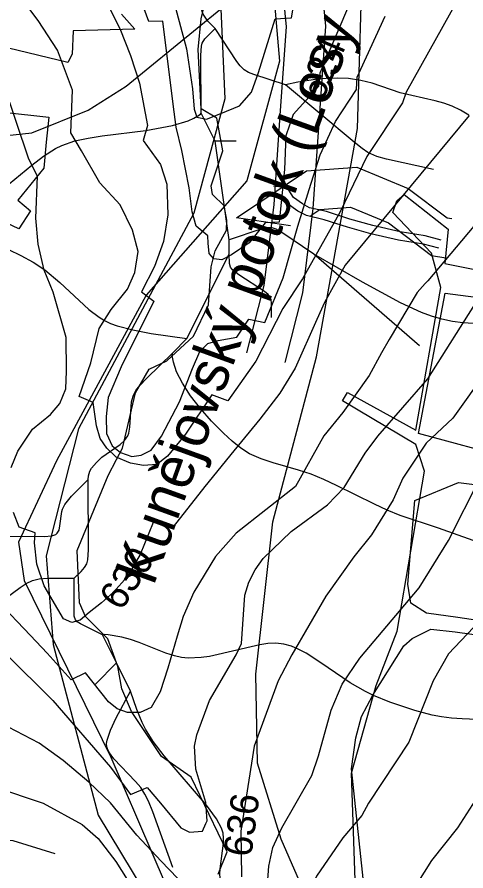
# Model space of a CAD drawing. Extents: x -709584 to -702006, y -1161789 to -1157496.
# Drawn here: x -707077.3 to -706918, y -1160645.8 to -1160343 of the extents above; entities that cross this region are included whole.
import ezdxf

# ---------------------------------------------------------------- set-up
doc = ezdxf.new("R2010")
doc.units = 0
for name, color, linetype in [('102_obvod PÚ', 7, 'Continuous'), ('110_silnice II. třídy a III. třídy', 7, 'Continuous'), ('120_vrstevnice hlavní', 7, 'Continuous'), ('121_vrstevnice hlavní_popis', 7, 'Continuous'), ('122_vrstevnice základní', 7, 'Continuous'), ('124_vrstevnice doplňková', 7, 'Continuous'), ('408_BPEJ_linie', 7, 'Continuous'), ('411_akumulovaný odtok', 7, 'Continuous'), ('419_LPIS PB', 7, 'Continuous'), ('501_vodní tok', 7, 'Continuous'), ('502_vodní tok_popis', 7, 'Continuous'), ('735_OP sítí TI', 7, 'Continuous')]:
    doc.layers.add(name, color=color, linetype=linetype)

msp = doc.modelspace()

# ---------------------------------------------------------------- linework, layer by layer
at = {"layer": '102_obvod PÚ'}
for points in [[(-707040.2, -1160341.99), (-707035.42, -1160347.27), (-707057.4, -1160347.8), (-707057.69, -1160356.11), (-707059.31, -1160359.13), (-707080.36, -1160354)], [(-707082.09, -1160376.67), (-707065.98, -1160378.44), (-707067, -1160387.3), (-707067.73, -1160396.53), (-707077, -1160407.94), (-707072.51, -1160411.65), (-707076.65, -1160418.08), (-707083.71, -1160414.72)], [(-706956.95, -1160659.42), (-706958.64, -1160611.14), (-706949.83, -1160580.01), (-706942.38, -1160560.78), (-706932.64, -1160504.05), (-706935.71, -1160494.56), (-706961.76, -1160479.01), (-706959.97, -1160476.15), (-706935.78, -1160489.49), (-706926.93, -1160438.87), (-706930.22, -1160426.73), (-706943.92, -1160412.32), (-706942.49, -1160408.18), (-706939.92, -1160405.9), (-706924.22, -1160418.24), (-706925.51, -1160430.37), (-706890.01, -1160437.47)]]:
    msp.add_lwpolyline(points, dxfattribs=at)
at = {"layer": '110_silnice II. třídy a III. třídy'}
msp.add_lwpolyline([(-706991.78, -1159479.49), (-706999.01, -1159615.85), (-707006.72, -1159658.25), (-707024.62, -1159709.14), (-707041.49, -1159737.56), (-707056.44, -1159754.43), (-707079.58, -1159768.89), (-707097.91, -1159784.3), (-707112.85, -1159807.43), (-707121.1, -1159836.07), (-707117.24, -1159856.79), (-707092.17, -1159978.7), (-707074.33, -1160037.97), (-707032.37, -1160169.9), (-707002, -1160241.7), (-706986.57, -1160329.88), (-706984.16, -1160358.65), (-706995.74, -1160401.05), (-707031.42, -1160441.53), (-707063.24, -1160500.31), (-707076.74, -1160529.22), (-707074.81, -1160542.72), (-707043.95, -1160605.36), (-707014.87, -1160672.98)], dxfattribs=at)
at = {"layer": '120_vrstevnice hlavní'}
for points in [[(-707079.37, -1160502.75), (-707077.06, -1160496.88), (-707071.81, -1160489.15), (-707065.43, -1160483.92), (-707062.06, -1160479.98), (-707060, -1160474.86), (-707059.7, -1160468.54), (-707059.87, -1160456.58), (-707064.49, -1160440.56), (-707067.71, -1160432.72), (-707069.74, -1160423.56), (-707070.61, -1160414.26), (-707070.08, -1160399.39), (-707073.04, -1160393.37), (-707082.06, -1160366.62)], [(-706916.88, -1160377.9), (-706960.85, -1160430.99), (-706968.22, -1160444.15), (-706970.83, -1160450.22), (-706978.54, -1160467.5), (-706983.97, -1160476.39), (-706991.07, -1160485.59), (-707000.35, -1160496.75), (-707010.64, -1160509.39), (-707021.84, -1160523.75), (-707028.98, -1160522.21), (-707033.62, -1160533.6), (-707038.2, -1160541.51), (-707043.09, -1160546.92), (-707047.29, -1160550.68), (-707051.65, -1160554.11), (-707054.84, -1160556.88), (-707057.84, -1160557.67), (-707060.81, -1160556.31), (-707067.65, -1160544.69), (-707070.2, -1160537.02), (-707071.09, -1160529.37), (-707070.88, -1160525.89), (-707076.5, -1160523.82), (-707078.59, -1160518.7)], [(-706863.47, -1160456.24), (-706885.92, -1160496.8), (-706889.39, -1160506.06), (-706892.57, -1160523.7), (-706896.62, -1160536.72), (-706901.83, -1160545.25), (-706924.11, -1160568.83), (-706929.6, -1160578.38), (-706938.28, -1160600.07), (-706952.6, -1160621.77), (-706954.92, -1160626.11), (-706961.71, -1160634.07), (-706970.97, -1160647.66), (-706973.72, -1160653.74), (-706963.38, -1160659.12)]]:
    msp.add_lwpolyline(points, dxfattribs=at)
at = {"layer": '122_vrstevnice základní'}
for points in [[(-707009.56, -1160420.55), (-707013.67, -1160417.17), (-707015.1, -1160412), (-707016.15, -1160403.5), (-707018.79, -1160390.33), (-707020.84, -1160381.99), (-707021.89, -1160373.85), (-707025.49, -1160344.4), (-707030.48, -1160344.5), (-707033.85, -1160335.48), (-707040, -1160323.09), (-707050.09, -1160307.03), (-707055.44, -1160300.08), (-707059.06, -1160296.9), (-707073.96, -1160288.08), (-707081.05, -1160284.61), (-707092.62, -1160280.27), (-707107.08, -1160277.23), (-707127.33, -1160275.64), (-707141.8, -1160273.47), (-707150.48, -1160271.3), (-707162.05, -1160267.1), (-707173.62, -1160261.9), (-707178.97, -1160258.86)], [(-706913.11, -1160322.94), (-706939.22, -1160369.61), (-706940.48, -1160373.38), (-706953.18, -1160392.36), (-706962.58, -1160412.04), (-706976.03, -1160435.76), (-706982.98, -1160446.32), (-706992.52, -1160465.01), (-707002.5, -1160479), (-707008.12, -1160476.93), (-707017.45, -1160490.92), (-707023.84, -1160498.66), (-707027.7, -1160501.6), (-707032.35, -1160502.03), (-707036.99, -1160501.14), (-707042.11, -1160499.08), (-707045.39, -1160495.88), (-707047.83, -1160492.36), (-707049.06, -1160487.91), (-707050.27, -1160479.59), (-707055.23, -1160477.53), (-707051.08, -1160465.62), (-707048.09, -1160453.38), (-707043.85, -1160446.62), (-707038.1, -1160439.46), (-707035.53, -1160433.52), (-707034.27, -1160426.06), (-707036.33, -1160418.56), (-707040.69, -1160409.53), (-707047.89, -1160401.8), (-707054.46, -1160390.36), (-707058.23, -1160384.08), (-707057.61, -1160368.93), (-707062.96, -1160354.76), (-707069.76, -1160344.2), (-707075.69, -1160336.24)], [(-706953.32, -1160324.09), (-706969.85, -1160362.83), (-706970.35, -1160367.6), (-706979.26, -1160377.47), (-706981.86, -1160385.08), (-706982.35, -1160397.05), (-706984.2, -1160415.69), (-706989.19, -1160415.96), (-706994.94, -1160423.03), (-707001.15, -1160427.27), (-707004.66, -1160429.05), (-707007.48, -1160428.68), (-707009.12, -1160426.83), (-707009.4, -1160423.17), (-707009.56, -1160420.55)], [(-707046.48, -1160335.67), (-707040.84, -1160347.05), (-707036.98, -1160356.57), (-707033.79, -1160366.42), (-707031, -1160381.41), (-707032.56, -1160386.71), (-707026.38, -1160395.27), (-707024.15, -1160402.28), (-707023.8, -1160413.08), (-707025.26, -1160422.54), (-707028.53, -1160431.47), (-707033.14, -1160440.38), (-707028.7, -1160443.76), (-707040.29, -1160466.96), (-707044.92, -1160477.87), (-707045.68, -1160484.67), (-707045.59, -1160490.65), (-707043.49, -1160495), (-707040.53, -1160497.37), (-707036.56, -1160498.75), (-707033.23, -1160498.3), (-707029.72, -1160496.52), (-707026, -1160491.58), (-707019.64, -1160479.37), (-707014.99, -1160467.64), (-707012.42, -1160461.52), (-707009.55, -1160458.74), (-707005.88, -1160457.62), (-706999.24, -1160456.5), (-706995, -1160450.08), (-706989.37, -1160451.32), (-706982.84, -1160435.45), (-706977.61, -1160417.08), (-706973.61, -1160404.17), (-706969.74, -1160391.86), (-706964.27, -1160379.96), (-706956.8, -1160368.61), (-706956.55, -1160364.33), (-706946.67, -1160342.61)], [(-707021.43, -1160338.45), (-707017.15, -1160354.26), (-707015.01, -1160368.43), (-707014.44, -1160375.59), (-707013.48, -1160378.43), (-707010, -1160379.15), (-707004.98, -1160377.22), (-706998.29, -1160374.48), (-706994.07, -1160369.55), (-706991.64, -1160362.59), (-706985.73, -1160343.54), (-706979.9, -1160343.24), (-706978.49, -1160334.8)], [(-706913.26, -1160414.93), (-706931.48, -1160436.48), (-706932.5, -1160437.49), (-706935.24, -1160440.68), (-706945.22, -1160457.31), (-706947.97, -1160462.08), (-706952.31, -1160470.04), (-706961.71, -1160483.2), (-706968.37, -1160491.45), (-706978.49, -1160509.38), (-706999.47, -1160526.02), (-707006.84, -1160534.26), (-707014.51, -1160546.85), (-707018.27, -1160555.52), (-707020.44, -1160562.47), (-707023.73, -1160573.8), (-707026.5, -1160582.22), (-707029.73, -1160587.82), (-707033.64, -1160589.59), (-707038.12, -1160589.53), (-707041.75, -1160588.32), (-707044.87, -1160585.79), (-707052.93, -1160575.47), (-707058.1, -1160578.05), (-707066.6, -1160568.48), (-707072.51, -1160562.32), (-707084.37, -1160550.03)], [(-707202.75, -1160439.76), (-707206.16, -1160467.73), (-707205.73, -1160497.09), (-707202.26, -1160519.36), (-707197.34, -1160533.54), (-707169.57, -1160595.45), (-707165.08, -1160602.39), (-707157.27, -1160611.07), (-707152.21, -1160614.54), (-707147.87, -1160615.84), (-707134.85, -1160617.29), (-707107.95, -1160614.39), (-707092.33, -1160615.12), (-707085.39, -1160615.99), (-707068.03, -1160621.77), (-707054.14, -1160629.29), (-707048.5, -1160634.21), (-707042.28, -1160642.46), (-707038.17, -1160648.81), (-707030.4, -1160662.33), (-707026.22, -1160671.5), (-707022.98, -1160677.17), (-707019.22, -1160680.7)], [(-707081.33, -1160568.69), (-707064.56, -1160585.32), (-707044.17, -1160608.91), (-707037.06, -1160618.64), (-707031.06, -1160616.23), (-707026.32, -1160621.76), (-707019.14, -1160630.45), (-707016.1, -1160632.04), (-707011.47, -1160631.61), (-707010.34, -1160628.94), (-707009.83, -1160627.96), (-707010.24, -1160621.48), (-707013.79, -1160609.62), (-707014.36, -1160601.52), (-707013.5, -1160597.47), (-707009.01, -1160585.32), (-706999.47, -1160569.12), (-706997.59, -1160565.07), (-706996.43, -1160548), (-706994.98, -1160543.37), (-706992.81, -1160539.03), (-706989.92, -1160534.99), (-706979.94, -1160525.44), (-706967.07, -1160515.89), (-706961.14, -1160509.82), (-706953.76, -1160497.67), (-706949.27, -1160491.59), (-706931.48, -1160471.2), (-706913.4, -1160442.7)], [(-706899.76, -1160452.06), (-706910.51, -1160468.3), (-706922.66, -1160485.23), (-706932.06, -1160494.05), (-706940.31, -1160506.49), (-706943.78, -1160514.16), (-706951.44, -1160526.59), (-706957.81, -1160534.41), (-706967.64, -1160548.29), (-706979.79, -1160569.12), (-706984.57, -1160578.38), (-706993.1, -1160601.52), (-706997.88, -1160631.61), (-706997.59, -1160647.81)], [(-706987.12, -1160663.77), (-706988.75, -1160655.23), (-706987.89, -1160644.05), (-706986.45, -1160637.39), (-706983.27, -1160630.45), (-706972.71, -1160611.94), (-706970.25, -1160604.99), (-706965.76, -1160588.79), (-706961.86, -1160579.53), (-706955.64, -1160570.28), (-706934.52, -1160545.4), (-706924.11, -1160528.62), (-706912.97, -1160506.34), (-706903.86, -1160492.17), (-706896.33, -1160482.04), (-706889.54, -1160469.9), (-706879.41, -1160454.42)], [(-707020.31, -1160648.31), (-707026.19, -1160642.27), (-707034.76, -1160633.05), (-707044.16, -1160621.63), (-707051.83, -1160614.25), (-707060.94, -1160606.58), (-707069.47, -1160600.51), (-707088.57, -1160590.53), (-707100.72, -1160586.33), (-707106.79, -1160585.47), (-707125.02, -1160584.31), (-707137.17, -1160581.71), (-707143.68, -1160577.94), (-707148.02, -1160573.61), (-707154.38, -1160563.33), (-707157.85, -1160556.39), (-707173.04, -1160518.78), (-707176.22, -1160507.21), (-707178.54, -1160491.01), (-707177.81, -1160467.87), (-707176.22, -1160455.86)], [(-706842.95, -1160459.18), (-706852.51, -1160473.37), (-706856.85, -1160481.47), (-706865.67, -1160507.5), (-706875.07, -1160541.35), (-706884.76, -1160562.18), (-706902.55, -1160595.74), (-706908.92, -1160610.2), (-706913.55, -1160618.88), (-706920.92, -1160630.45), (-706930.18, -1160642.02), (-706942.62, -1160661.84), (-706936.38, -1160670.55)]]:
    msp.add_lwpolyline(points, dxfattribs=at)
at = {"layer": '124_vrstevnice doplňková'}
msp.add_lwpolyline([(-707197.25, -1160594.42), (-707194.74, -1160609.91), (-707193.87, -1160615.41), (-707191.84, -1160622.35), (-707189.82, -1160625.82), (-707184.9, -1160631.46), (-707179.26, -1160635.51), (-707169.28, -1160640.43), (-707161.76, -1160641.88), (-707147.77, -1160642.66), (-707132.54, -1160640.86), (-707108.53, -1160635.22), (-707096.38, -1160633.63), (-707089.15, -1160633.78), (-707078.73, -1160634.93), (-707063.83, -1160639.56)], dxfattribs=at)
at = {"layer": '408_BPEJ_linie'}
for points in [[(-706971, -1160670), (-706975, -1160654), (-706983.5, -1160634.5), (-706992, -1160607.5), (-706992.5, -1160576), (-706986.5, -1160522), (-706971, -1160463.5), (-706956.5, -1160382.5), (-706954.5, -1160315), (-706964, -1160290.5), (-706941.5, -1160261)], [(-707217.5, -1160322), (-707204, -1160338.5), (-707166.5, -1160365), (-707121.5, -1160385.5), (-707104.5, -1160387.5), (-707072, -1160384), (-707052, -1160376), (-707038.5, -1160367.5), (-707005, -1160340)], [(-707005, -1160340), (-707003.5, -1160372), (-707014.5, -1160412.5), (-707055.5, -1160489), (-707067, -1160534), (-707064.5, -1160565.5), (-707048.5, -1160626), (-707024, -1160666.5), (-707012, -1160679.5)]]:
    msp.add_lwpolyline(points, dxfattribs=at)
at = {"layer": '411_akumulovaný odtok'}
for p, q in [((-707006.99, -1160387), (-707011.99, -1160377)), ((-706999.49, -1160387), (-707006.99, -1160387)), ((-707001.99, -1160422), (-707006.99, -1160387)), ((-707001.99, -1160427), (-707001.99, -1160422)), ((-707016.99, -1160457), (-707001.99, -1160427)), ((-706934.49, -1160459.5), (-706971.99, -1160427)), ((-707021.99, -1160462), (-707016.99, -1160457)), ((-707041.99, -1160572), (-707046.99, -1160562)), ((-707049.49, -1160579.5), (-707041.99, -1160572)), ((-707036.99, -1160582), (-707041.99, -1160572))]:
    msp.add_line(p, q, dxfattribs=at)
for points in [[(-707006.99, -1160347), (-707009.58, -1160344.39), (-707011.23, -1160341.97), (-707011.6, -1160341.04), (-707011.9, -1160339.32), (-707012.04, -1160334.96), (-707012.03, -1160318.16), (-707011.8, -1160313.85), (-707011.23, -1160312.04), (-707010.2, -1160310.39), (-707008.95, -1160308.91), (-707006.99, -1160307)], [(-707011.99, -1160377), (-707012.03, -1160356.47), (-707011.86, -1160353.34), (-707011.57, -1160352.18), (-707010.62, -1160350.64), (-707006.99, -1160347)], [(-706981.99, -1160367), (-706993.28, -1160363.32), (-706995.1, -1160362.61), (-706996.73, -1160361.67), (-706998.08, -1160360.31), (-706999.25, -1160358.73), (-707006.99, -1160347)], [(-706916.92, -1160377.7), (-706919.86, -1160375.99), (-706922.89, -1160374.55), (-706925.85, -1160373.49), (-706928.89, -1160372.65), (-706941.29, -1160369.81), (-706951.29, -1160366.45), (-706955.29, -1160365.44), (-706959.63, -1160364.79), (-706963.6, -1160364.6), (-706967.55, -1160364.72), (-706971.31, -1160365.06), (-706977.68, -1160366.04), (-706981.99, -1160367)], [(-706929.49, -1160397), (-706946.11, -1160393.41), (-706949.56, -1160392.41), (-706952.79, -1160390.94), (-706954.78, -1160389.62), (-706957.65, -1160387.39), (-706981.99, -1160367)], [(-707082.07, -1160403.73), (-707072, -1160395.48), (-707067.89, -1160392.35), (-707063.63, -1160389.6), (-707061.39, -1160388.48), (-707056.81, -1160386.91), (-707052.01, -1160385.87), (-707047.09, -1160385.12), (-707031.53, -1160383.25), (-707022.07, -1160381.38), (-707016.61, -1160379.73), (-707014.52, -1160378.83), (-707013.09, -1160378.03), (-707012.22, -1160377.38), (-707011.99, -1160377)], [(-706971.99, -1160427), (-706983.64, -1160419.13), (-706985.33, -1160418.16), (-706987.06, -1160417.56), (-706988.87, -1160417.67), (-706990.72, -1160418.15), (-707001.99, -1160422)], [(-707129.49, -1160424.5), (-707128.6, -1160423.5), (-707126.07, -1160421.91), (-707124.3, -1160421.23), (-707122.14, -1160420.76), (-707119.74, -1160420.56), (-707117.2, -1160420.56), (-707106.82, -1160421.32), (-707094.47, -1160421.97), (-707089.59, -1160422.54), (-707084.87, -1160423.69), (-707080.32, -1160425.42), (-707075.88, -1160427.52), (-707071.58, -1160429.9), (-707067.47, -1160432.6), (-707062.08, -1160437.09), (-707051.78, -1160446.63), (-707048.16, -1160449.41), (-707046.24, -1160450.58), (-707044.07, -1160451.63), (-707041.79, -1160452.48), (-707036.18, -1160453.93), (-707029.64, -1160455.14), (-707016.99, -1160457)], [(-706986.99, -1160449.5), (-706986.92, -1160444.39), (-706987.09, -1160443.21), (-706987.46, -1160442.26), (-706988.13, -1160441.41), (-706989.46, -1160440.32), (-706998.52, -1160434.35), (-707000.83, -1160432.59), (-707001.53, -1160431.6), (-707001.89, -1160430.33), (-707001.99, -1160427)], [(-706781.99, -1160462), (-706810.2, -1160462.21), (-706819.38, -1160462.1), (-706826.91, -1160461.77), (-706834.2, -1160461.05), (-706837.77, -1160460.47), (-706841.28, -1160459.67), (-706844.58, -1160458.67), (-706854.36, -1160455.24), (-706857.67, -1160454.28), (-706861.33, -1160453.51), (-706865.05, -1160452.97), (-706868.83, -1160452.61), (-706876.49, -1160452.21), (-706911.39, -1160451.88), (-706919.04, -1160451.37), (-706922.8, -1160450.88), (-706926.5, -1160450.15), (-706930.19, -1160449.09), (-706933.8, -1160447.76), (-706941.25, -1160444.36), (-706954.71, -1160437.03), (-706971.99, -1160427)], [(-707051.99, -1160507), (-707051.94, -1160505.7), (-707051.4, -1160503.99), (-707050.82, -1160502.93), (-707049.14, -1160500.87), (-707047.14, -1160499.08), (-707040.73, -1160494.52), (-707039.18, -1160493.09), (-707038.01, -1160491.47), (-707037.63, -1160490.52), (-707037.2, -1160488.44), (-707036.63, -1160479.47), (-707036.1, -1160477.38), (-707035.07, -1160475.45), (-707033.69, -1160473.66), (-707031.32, -1160471.11), (-707021.99, -1160462)], [(-706915.4, -1160528.61), (-706927.69, -1160524.25), (-706941.37, -1160519.74), (-706945.96, -1160517.85), (-706950.48, -1160515.74), (-706963.89, -1160509.03), (-706968.39, -1160506.95), (-706972.94, -1160505.12), (-706977.42, -1160503.64), (-706986.36, -1160501.05), (-706990.67, -1160499.61), (-706994.77, -1160497.8), (-706997.82, -1160495.85), (-707000.93, -1160493.37), (-707004.06, -1160490.5), (-707008.25, -1160486.26), (-707012.22, -1160481.77), (-707015.74, -1160477.23), (-707018.61, -1160472.84), (-707020.64, -1160468.8), (-707021.78, -1160465.4), (-707022.18, -1160463), (-707021.99, -1160462)], [(-707086.99, -1160527), (-707067.63, -1160527.15), (-707064.99, -1160526.91), (-707063.55, -1160526.45), (-707063, -1160526.04), (-707062.35, -1160524.87), (-707062.04, -1160523.37), (-707061.42, -1160518.25), (-707061.18, -1160517.44), (-707060.38, -1160515.87), (-707057.96, -1160512.9), (-707051.99, -1160507)], [(-707056.99, -1160542), (-707054.48, -1160539.57), (-707053.31, -1160538.19), (-707052.48, -1160536.82), (-707052.14, -1160535.48), (-707051.94, -1160531.9), (-707051.99, -1160507)], [(-707106.99, -1160572), (-707105.28, -1160566.29), (-707103.68, -1160561.9), (-707102.51, -1160559.74), (-707101.1, -1160558.33), (-707099.17, -1160557.52), (-707094.63, -1160556.69), (-707092.34, -1160556.1), (-707090.05, -1160555.07), (-707085.71, -1160552.25), (-707076.19, -1160545.21), (-707074.01, -1160543.83), (-707071.74, -1160542.75), (-707069.4, -1160542.18), (-707066.44, -1160541.92), (-707056.99, -1160542)], [(-707046.99, -1160562), (-707054.78, -1160558.18), (-707055.96, -1160557.39), (-707056.54, -1160556.73), (-707056.95, -1160555.43), (-707057.06, -1160553.94), (-707056.99, -1160542)], [(-706911.36, -1160592.14), (-706919.27, -1160591.88), (-706923.12, -1160591.59), (-706926.7, -1160591.15), (-706929.99, -1160590.53), (-706936.06, -1160588.91), (-706945, -1160585.88), (-706950.81, -1160583.5), (-706953.64, -1160582.17), (-706959.11, -1160579.08), (-706969.5, -1160571.92), (-706974.64, -1160568.59), (-706977.24, -1160567.18), (-706979.89, -1160566.04), (-706982.61, -1160565.3), (-706985.38, -1160565.03), (-706988.22, -1160565.15), (-706991.11, -1160565.54), (-707008.93, -1160569.7), (-707011.91, -1160570.13), (-707016.57, -1160570.26), (-707018.89, -1160570.03), (-707021.41, -1160569.51), (-707024.44, -1160568.56), (-707033.97, -1160564.77), (-707037.06, -1160563.7), (-707040.13, -1160562.85), (-707044.98, -1160561.98), (-707046.42, -1160561.88), (-707046.99, -1160562)], [(-707021.99, -1160644.5), (-707029.06, -1160624.8), (-707030.65, -1160620.96), (-707031.89, -1160618.51), (-707033.4, -1160616.21), (-707035.2, -1160614.06), (-707042.93, -1160605.96), (-707044.47, -1160603.89), (-707045.03, -1160602.83), (-707045.39, -1160601.72), (-707045.48, -1160600.59), (-707045.35, -1160599.43), (-707044.17, -1160595.8), (-707042.1, -1160591.52), (-707036.99, -1160582)], [(-706996.99, -1160677), (-707002.94, -1160659.27), (-707004.14, -1160654.94), (-707004.95, -1160650.92), (-707005.26, -1160646.92), (-707005.16, -1160645.05), (-707003.97, -1160635.87), (-707003.96, -1160634.11), (-707004.17, -1160632.4), (-707004.7, -1160630.65), (-707006.44, -1160627.28), (-707009.99, -1160622.41), (-707025.05, -1160604.93), (-707029.01, -1160599.91), (-707031.7, -1160595.49), (-707032.85, -1160593.17), (-707034.77, -1160588.55), (-707036.99, -1160582)]]:
    msp.add_lwpolyline(points, dxfattribs=at)
at = {"layer": '419_LPIS PB'}
for points in [[(-706901.6, -1160499.6), (-706934.8, -1160490.6), (-706925.3, -1160440.9), (-706796.3, -1160457.7)], [(-706912.2, -1160557.2), (-706920.8, -1160555.9), (-706932, -1160554.3), (-706937.5, -1160550.8), (-706938.56, -1160544.04), (-706936.06, -1160514.42), (-706920.6, -1160508), (-706877.2, -1160513.5)], [(-706954.08, -1160651.75), (-706958.58, -1160609.57), (-706957.08, -1160598.52), (-706955.08, -1160590.99), (-706951.07, -1160583.45), (-706940.06, -1160565.88), (-706937.06, -1160563.37), (-706930.4, -1160560), (-706921.8, -1160561), (-706910.8, -1160562.5)]]:
    msp.add_lwpolyline(points, dxfattribs=at)
at = {"layer": '501_vodní tok'}
msp.add_lwpolyline([(-707005.94, -1160646.85), (-707002.71, -1160639.04), (-707015.43, -1160612.48), (-707026.01, -1160605.22), (-707036.64, -1160589.19), (-707040.07, -1160581.18), (-707040.93, -1160576.57), (-707041.56, -1160573.24), (-707045.02, -1160563.42), (-707053.03, -1160555.55), (-707055.1, -1160550.69), (-707055.96, -1160532.14), (-707044.89, -1160505.53), (-707041.98, -1160499.92), (-707039.82, -1160495.79), (-707035.26, -1160476.21), (-707030.38, -1160467.81), (-707024.18, -1160464.86), (-707014.68, -1160456.14), (-707009.32, -1160445), (-707008.37, -1160431.58), (-707006.99, -1160425.83), (-707002.89, -1160418.59), (-707002.81, -1160415.01), (-707003.81, -1160409.95), (-707007.91, -1160405.91), (-707008.42, -1160402.87), (-707004.25, -1160390.42), (-707006.43, -1160378.81), (-707011.92, -1160375.57), (-707012.98, -1160354.48), (-707011.9, -1160343.59), (-707010.23, -1160336.43)], dxfattribs=at)
at = {"layer": '735_OP sítí TI'}
for points in [[(-706980.18, -1160258.77), (-706973.81, -1160290.92), (-706970.25, -1160320.53), (-706967.78, -1160346.23), (-706970.03, -1160378.71), (-706972.26, -1160410.81), (-706975.95, -1160440.8), (-706982.3, -1160465.52)], [(-706993.91, -1160261.49), (-706987.65, -1160293.12), (-706984.17, -1160322.03), (-706981.82, -1160346.41), (-706984, -1160377.75), (-706986.2, -1160409.47), (-706989.73, -1160438.2), (-706995.86, -1160462.04)], [(-706980.26, -1160417.06), (-706999.39, -1160414.22), (-706974.52, -1160397.47), (-706956.66, -1160396.17), (-706938.43, -1160403.75), (-706924.61, -1160414.21), (-706922.98, -1160414.46)], [(-706926.8, -1160422.06), (-706932.41, -1160420.53), (-706941.37, -1160419.14), (-706951.04, -1160416.92), (-706959.15, -1160414.63), (-706967.47, -1160411.96), (-706973.53, -1160410.56), (-706976, -1160409.2), (-706979.2, -1160406.97), (-706980.85, -1160404.36), (-706983.41, -1160403.26), (-706986.32, -1160402.99)], [(-706927.6, -1160424.96), (-706933.03, -1160423.47), (-706941.93, -1160422.08), (-706951.78, -1160419.82), (-706960.01, -1160417.51), (-706968.27, -1160414.86), (-706974.61, -1160413.38), (-706977.58, -1160411.76), (-706981.42, -1160409.09), (-706982.89, -1160406.74), (-706984.15, -1160406.2), (-706986.6, -1160405.97)], [(-706973, -1160413.33), (-706969.78, -1160411.17), (-706958.96, -1160410.37), (-706945.45, -1160415.99), (-706930.21, -1160427.53), (-706925.06, -1160428.3)]]:
    msp.add_lwpolyline(points, dxfattribs=at)

# ---------------------------------------------------------------- texts
at = {"layer": '121_vrstevnice hlavní_popis'}
for s, rotation, p in [('624', 67.1452, (-706968.95, -1160373.41)), ('630', 56.8336, (-707040.32, -1160553.93)), ('636', 82.2398, (-706994.2, -1160641.13))]:
    msp.add_text(s, height=10, rotation=rotation, dxfattribs=at).set_placement(p)
at = {"layer": '502_vodní tok_popis'}
msp.add_text('Kunějovský potok (Lesy ČR, s.p.)', height=15, rotation=70.1604, dxfattribs=at).set_placement((-707028.86, -1160545.06))

doc.saveas('drawing.dxf')
